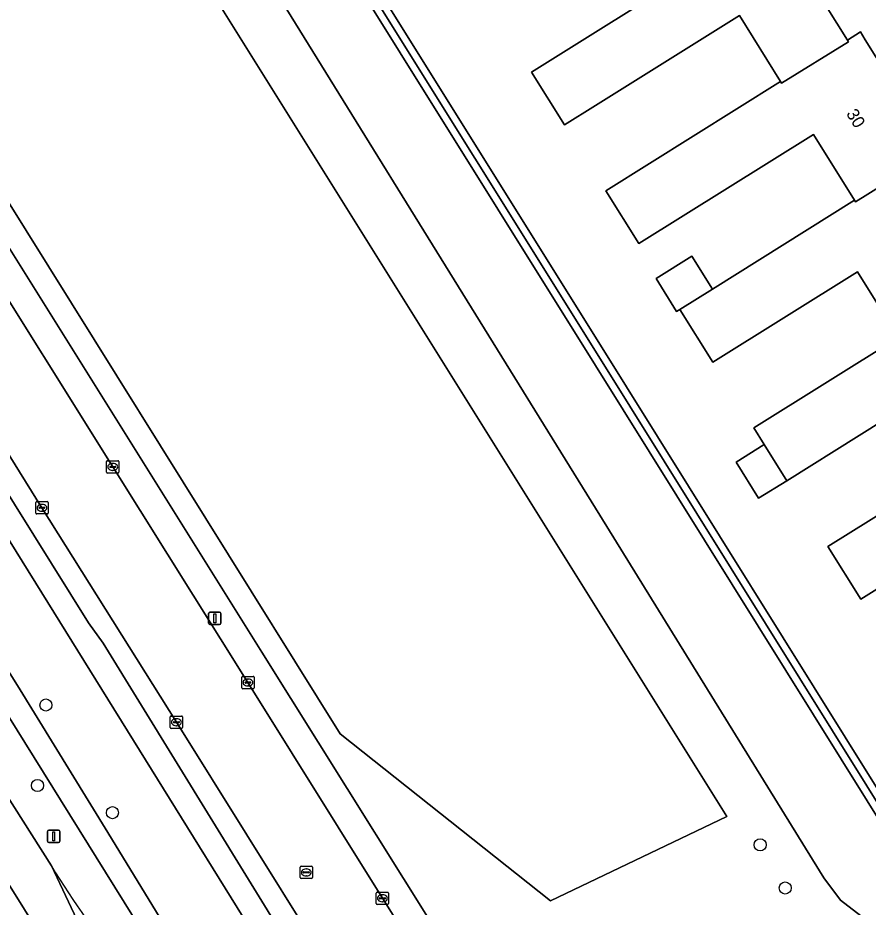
# Model space of a CAD drawing. Extents: x 158835 to 160077, y 386387 to 387778.
# Drawn here: x 158953.3 to 159022.1, y 387028.6 to 387100.6 of the extents above; entities that cross this region are included whole.
import ezdxf

# ---------------------------------------------------------------- set-up
doc = ezdxf.new("R2010")
doc.units = 0
for name, color, linetype in [('IMGEO_Berm_groen', 7, 'Continuous'), ('IMGEO_Boom', 7, 'Continuous'), ('IMGEO_Erf', 7, 'Continuous'), ('IMGEO_Fietspad_gesloten', 7, 'Continuous'), ('IMGEO_Groenvoorziening', 7, 'Continuous'), ('IMGEO_Kolk', 7, 'Continuous'), ('IMGEO_Lichtmast', 7, 'Continuous'), ('IMGEO_Loofbos', 7, 'Continuous'), ('IMGEO_Pand', 7, 'Continuous'), ('IMGEO_Pand_nummerreeks', 7, 'Continuous'), ('IMGEO_Rijbaan_lokaal_open', 7, 'Continuous'), ('IMGEO_Rijbaan_regionaal_gesloten', 7, 'Continuous'), ('IMGEO_Rioolput', 7, 'Continuous'), ('IMGEO_Verkeersbordpaal', 7, 'Continuous'), ('IMGEO_Voetpad_open', 7, 'Continuous'), ('IMGEO_Waterloop', 7, 'Continuous')]:
    doc.layers.add(name, color=color, linetype=linetype)

msp = doc.modelspace()

# ---------------------------------------------------------------- linework, layer by layer
at = {"layer": 'IMGEO_Berm_groen'}
for points in [[(158864.735, 387194.362), (158872.593, 387181.775), (158879.18, 387172.032), (158886.323, 387160.852), (158896.87, 387144.662), (158901.843, 387136.437), (158903.726, 387132.907), (158906.612, 387127.37), (158912.51, 387116.233), (158919.635, 387101.749), (158924.395, 387092.994), (158929.691, 387084.506), (158933.577, 387077.797), (158943.171, 387062.536), (158953.219, 387046.548), (158960.551, 387034.652), (158964.775, 387027.728), (158981.366, 387001.614)], [(158957.695, 387139.682), (158943.049, 387130.619), (158929.027, 387121.934), (158936.058, 387110.692), (158935.05, 387110.059), (158951.535, 387083.576), (158973.014, 387049.261), (158991.378, 387019.907), (158992.373, 387020.542), (159000, 387008.329), (159001.006, 387006.718), (159000.003, 387006.093), (159000.26, 387005.681), (159027.026, 387022.211), (159027.528, 387024.712), (159027.668, 387025.411), (159025.306, 387025.996), (159023.818, 387026.516), (159022.541, 387027.103), (159019.843, 387029.184)], [(159019.843, 387029.184), (159018.499, 387031.002), (159000, 387060.908), (158955.666, 387132.58)], [(158983.029, 386999.449), (158983.958, 386997.917), (158988.414, 387000.58), (158990.158, 387001.623), (158991.768, 387002.585), (158988.374, 387008.006), (158977.493, 387025.346), (158966.092, 387043.589), (158955.212, 387060.94), (158945.424, 387076.625), (158932.999, 387096.549), (158922.677, 387113.123)], [(158913.068, 387101.094), (158918.13, 387092.582), (158923.799, 387083.122), (158925.182, 387080.963), (158929.373, 387074.223), (158936.461, 387062.984), (158943.167, 387052.282), (158945.893, 387047.913), (158952.104, 387038.077), (158955.981, 387031.955)], [(158929.145, 387099.42), (158958.982, 387051.641), (158960.172, 387049.989), (158983.685, 387011.739)], [(158980.076, 386999.002), (158980.411, 386999.184), (158975.486, 387007.336), (158963.246, 387026.807), (158927.963, 387083.474), (158921.952, 387093.098)], [(158986.338, 387003.92), (158950.665, 387061.303)]]:
    msp.add_lwpolyline(points, dxfattribs=at)
msp.add_lwpolyline([(158996.366, 387029.143), (158979.344, 387042.657), (158935.824, 387112.372), (158932.87, 387122.833), (158950.04, 387132.86), (159010.63, 387035.965)], close=True, dxfattribs=at)
msp.add_arc((159021.3, 387071.695), 76.458, 211.31625, 219.00124, dxfattribs=at)
at = {"layer": 'IMGEO_Boom'}
for centre in [(158955.53, 387044.978), (158954.85, 387038.473), (158960.913, 387036.268), (159013.335, 387033.67), (159015.368, 387030.174)]:
    msp.add_circle(centre, 0.489, dxfattribs=at)
at = {"layer": 'IMGEO_Erf'}
for points in [[(158961.603, 387136.219), (159000, 387074.738), (159025.228, 387034.343)], [(159014.989, 387095.43), (159011.658, 387100.763), (159000, 387093.481), (158997.507, 387091.924), (158994.837, 387096.198), (159000, 387099.423), (159006.546, 387103.513)], [(159017.08, 387104.105), (159020.399, 387098.79), (159021.451, 387099.447), (159021.848, 387098.811), (159023.568, 387096.057)], [(159027.217, 387070.444), (159015.499, 387063.125), (159013.216, 387061.71), (159011.385, 387064.641), (159013.663, 387066.064), (159012.83, 387067.397), (159024.547, 387074.717), (159021.226, 387080.033), (159009.509, 387072.713), (159006.834, 387076.994), (159006.578, 387076.834), (159004.913, 387079.498), (159007.806, 387081.305), (159009.47, 387078.641), (159020.977, 387085.828), (159017.651, 387091.153), (159003.508, 387082.319), (159000.838, 387086.591), (159014.989, 387095.43)], [(159033.207, 387060.854), (159021.49, 387053.535), (159018.825, 387057.8), (159030.543, 387065.119)]]:
    msp.add_lwpolyline(points, dxfattribs=at)
at = {"layer": 'IMGEO_Fietspad_gesloten'}
msp.add_lwpolyline([(158913.844, 387106.707), (158918.205, 387099.268), (158921.952, 387093.098), (158927.963, 387083.474), (158963.246, 387026.807), (158964.775, 387027.728), (158960.551, 387034.652), (158953.219, 387046.548), (158943.171, 387062.536), (158933.577, 387077.797), (158929.691, 387084.506), (158924.395, 387092.994), (158919.635, 387101.749)], dxfattribs=at)
at = {"layer": 'IMGEO_Groenvoorziening'}
msp.add_lwpolyline([(159028.833, 387031.218), (159028.377, 387031.351), (159027.766, 387031.58), (159027.179, 387031.863), (159026.619, 387032.198), (159026.092, 387032.581), (159025.601, 387033.01), (159025.15, 387033.481), (159024.743, 387033.99), (159000, 387073.604), (158961.086, 387135.905), (158960.736, 387136.433), (158960.527, 387136.12), (158960.495, 387135.729), (159000, 387072.462), (159024.248, 387033.629), (159024.692, 387033.078), (159025.184, 387032.568), (159025.72, 387032.104), (159026.295, 387031.69), (159026.904, 387031.33), (159027.543, 387031.025), (159028.207, 387030.778), (159028.716, 387030.633)], close=True, dxfattribs=at)
for points in [[(159025.228, 387034.343), (159000, 387074.738), (158961.603, 387136.219), (158961.086, 387135.905), (159000, 387073.604), (159024.743, 387033.99)], [(158955.666, 387132.58), (159000, 387060.908), (159018.499, 387031.002), (159019.843, 387029.184), (159022.541, 387027.103), (159023.818, 387026.516), (159025.306, 387025.996), (159027.668, 387025.411), (159028.716, 387030.633), (159028.207, 387030.778), (159027.543, 387031.025), (159026.904, 387031.33), (159026.295, 387031.69), (159025.72, 387032.104), (159025.184, 387032.568), (159024.692, 387033.078), (159024.248, 387033.629), (159000, 387072.462), (158960.495, 387135.729)]]:
    msp.add_lwpolyline(points, dxfattribs=at)
at = {"layer": 'IMGEO_Kolk'}
for p, q in [((158960.437, 387063.823), (158960.437, 387064.675)), ((158960.512, 387064.749), (158961.364, 387064.749)), ((158961.438, 387064.675), (158961.438, 387063.823)), ((158960.696, 387064.243), (158960.696, 387064.255)), ((158961.134, 387064.206), (158960.736, 387064.206)), ((158960.739, 387064.292), (158961.137, 387064.292)), ((158960.948, 387063.969), (158960.923, 387063.969)), ((158960.925, 387064.529), (158960.95, 387064.529)), ((158961.18, 387064.255), (158961.18, 387064.243)), ((158961.364, 387063.749), (158960.512, 387063.749)), ((158954.711, 387060.513), (158954.711, 387061.365)), ((158954.786, 387061.439), (158955.638, 387061.439)), ((158955.199, 387061.219), (158955.224, 387061.219)), ((158955.712, 387061.365), (158955.712, 387060.513)), ((158955.638, 387060.439), (158954.786, 387060.439)), ((158954.97, 387060.933), (158954.97, 387060.945)), ((158955.408, 387060.896), (158955.01, 387060.896)), ((158955.013, 387060.982), (158955.411, 387060.982)), ((158955.222, 387060.659), (158955.197, 387060.659)), ((158955.454, 387060.945), (158955.454, 387060.933)), ((158971.382, 387046.374), (158971.382, 387047.226)), ((158971.457, 387047.3), (158972.309, 387047.3)), ((158971.641, 387046.794), (158971.641, 387046.806)), ((158972.079, 387046.757), (158971.681, 387046.757)), ((158971.684, 387046.843), (158972.082, 387046.843)), ((158971.87, 387047.08), (158971.895, 387047.08)), ((158972.125, 387046.806), (158972.125, 387046.794)), ((158972.383, 387047.226), (158972.383, 387046.374)), ((158972.309, 387046.3), (158971.457, 387046.3)), ((158971.893, 387046.52), (158971.868, 387046.52)), ((158965.59, 387043.162), (158965.59, 387044.014)), ((158965.665, 387044.088), (158966.517, 387044.088)), ((158966.078, 387043.868), (158966.103, 387043.868)), ((158966.591, 387044.014), (158966.591, 387043.162)), ((158966.517, 387043.088), (158965.665, 387043.088)), ((158965.849, 387043.582), (158965.849, 387043.594)), ((158966.287, 387043.545), (158965.889, 387043.545)), ((158965.892, 387043.631), (158966.29, 387043.631)), ((158966.101, 387043.308), (158966.076, 387043.308)), ((158966.333, 387043.594), (158966.333, 387043.582)), ((158982.264, 387028.916), (158982.264, 387029.768)), ((158982.339, 387029.842), (158983.191, 387029.842)), ((158982.523, 387029.336), (158982.523, 387029.348)), ((158982.566, 387029.385), (158982.964, 387029.385)), ((158982.752, 387029.622), (158982.777, 387029.622)), ((158983.007, 387029.348), (158983.007, 387029.336)), ((158983.265, 387029.768), (158983.265, 387028.916)), ((158983.191, 387028.842), (158982.339, 387028.842)), ((158982.961, 387029.299), (158982.563, 387029.299)), ((158982.775, 387029.062), (158982.75, 387029.062))]:
    msp.add_line(p, q, dxfattribs=at)
for points in [[(158960.437, 387063.823), (158960.437, 387064.675)], [(158960.512, 387064.749), (158961.364, 387064.749)], [(158961.438, 387064.675), (158961.438, 387063.823)], [(158961.364, 387063.749), (158960.512, 387063.749)], [(158954.711, 387060.513), (158954.711, 387061.365)], [(158954.786, 387061.439), (158955.638, 387061.439)], [(158955.712, 387061.365), (158955.712, 387060.513)], [(158955.638, 387060.439), (158954.786, 387060.439)], [(158971.382, 387046.374), (158971.382, 387047.226)], [(158971.457, 387047.3), (158972.309, 387047.3)], [(158972.383, 387047.226), (158972.383, 387046.374)], [(158972.309, 387046.3), (158971.457, 387046.3)], [(158965.59, 387043.162), (158965.59, 387044.014)], [(158965.665, 387044.088), (158966.517, 387044.088)], [(158966.591, 387044.014), (158966.591, 387043.162)], [(158966.517, 387043.088), (158965.665, 387043.088)], [(158982.264, 387028.916), (158982.264, 387029.768)], [(158982.339, 387029.842), (158983.191, 387029.842)], [(158983.265, 387029.768), (158983.265, 387028.916)], [(158983.191, 387028.842), (158982.339, 387028.842)]]:
    msp.add_lwpolyline(points, dxfattribs=at)
for centre, radius, start, end in [((158960.514, 387064.673), 0.0765, 91.55205, 178.44795), ((158960.514, 387064.673), 0.0765, 91.55205, 178.44795), ((158961.362, 387064.673), 0.0765, 1.55205, 88.44795), ((158961.362, 387064.673), 0.0765, 1.55205, 88.44795), ((158960.736, 387064.252), 0.0403, 85.87752, 175.75265), ((158960.733, 387064.242), 0.0366, 178.93798, 274.71019), ((158961.137, 387064.249), 0.043, 264.86636, 352.45326), ((158961.141, 387064.254), 0.0386, 1.73085, 96.63898), ((158960.514, 387063.825), 0.0765, 181.55205, 268.44795), ((158960.514, 387063.825), 0.0765, 181.55205, 268.44795), ((158961.362, 387063.825), 0.0765, 271.55205, 358.44795), ((158961.362, 387063.825), 0.0765, 271.55205, 358.44795), ((158954.788, 387061.363), 0.0765, 91.55205, 178.44795), ((158954.788, 387061.363), 0.0765, 91.55205, 178.44795), ((158955.636, 387061.363), 0.0765, 1.55205, 88.44795), ((158955.636, 387061.363), 0.0765, 1.55205, 88.44795), ((158954.788, 387060.515), 0.0765, 181.55205, 268.44795), ((158954.788, 387060.515), 0.0765, 181.55205, 268.44795), ((158955.01, 387060.942), 0.0403, 85.87752, 175.75265), ((158955.007, 387060.932), 0.0366, 178.93798, 274.71019), ((158955.411, 387060.939), 0.043, 264.86636, 352.45326), ((158955.415, 387060.944), 0.0386, 1.73085, 96.63898), ((158955.636, 387060.515), 0.0765, 271.55205, 358.44795), ((158955.636, 387060.515), 0.0765, 271.55205, 358.44795), ((158971.459, 387047.224), 0.0765, 91.55205, 178.44795), ((158971.459, 387047.224), 0.0765, 91.55205, 178.44795), ((158971.681, 387046.803), 0.0403, 85.87752, 175.75265), ((158971.678, 387046.793), 0.0366, 178.93798, 274.71019), ((158972.082, 387046.8), 0.043, 264.86636, 352.45326), ((158972.086, 387046.805), 0.0386, 1.73085, 96.63898), ((158972.307, 387047.224), 0.0765, 1.55205, 88.44795), ((158972.307, 387047.224), 0.0765, 1.55205, 88.44795), ((158971.459, 387046.376), 0.0765, 181.55205, 268.44795), ((158971.459, 387046.376), 0.0765, 181.55205, 268.44795), ((158972.307, 387046.376), 0.0765, 271.55205, 358.44795), ((158972.307, 387046.376), 0.0765, 271.55205, 358.44795), ((158965.667, 387044.012), 0.0765, 91.55205, 178.44795), ((158965.667, 387044.012), 0.0765, 91.55205, 178.44795), ((158966.515, 387044.012), 0.0765, 1.55205, 88.44795), ((158966.515, 387044.012), 0.0765, 1.55205, 88.44795), ((158965.667, 387043.164), 0.0765, 181.55205, 268.44795), ((158965.667, 387043.164), 0.0765, 181.55205, 268.44795), ((158965.889, 387043.591), 0.0403, 85.87752, 175.75265), ((158965.886, 387043.581), 0.0366, 178.93798, 274.71019), ((158966.29, 387043.588), 0.043, 264.86636, 352.45326), ((158966.294, 387043.593), 0.0386, 1.73085, 96.63898), ((158966.515, 387043.164), 0.0765, 271.55205, 358.44795), ((158966.515, 387043.164), 0.0765, 271.55205, 358.44795), ((158982.341, 387029.766), 0.0765, 91.55205, 178.44795), ((158982.341, 387029.766), 0.0765, 91.55205, 178.44795), ((158982.563, 387029.345), 0.0403, 85.87752, 175.75265), ((158982.56, 387029.335), 0.0366, 178.93798, 274.71019), ((158982.964, 387029.342), 0.043, 264.86636, 352.45326), ((158982.968, 387029.347), 0.0386, 1.73085, 96.63898), ((158983.189, 387029.766), 0.0765, 1.55205, 88.44795), ((158983.189, 387029.766), 0.0765, 1.55205, 88.44795), ((158982.341, 387028.918), 0.0765, 181.55205, 268.44795), ((158982.341, 387028.918), 0.0765, 181.55205, 268.44795), ((158983.189, 387028.918), 0.0765, 271.55205, 358.44795), ((158983.189, 387028.918), 0.0765, 271.55205, 358.44795)]:
    msp.add_arc(centre, radius, start, end, dxfattribs=at)
for centre, major_axis, ratio, start_param, end_param in [((158960.924, 387064.249), (-0.387, 0.002), 0.722429, 4.712389, 7.853982), ((158960.949, 387064.249), (-0.39, 0.002), 0.717154, 1.570796, 4.712389), ((158955.198, 387060.939), (-0.387, 0.002), 0.722429, 4.712389, 7.853982), ((158955.223, 387060.939), (-0.39, 0.002), 0.717154, 1.570796, 4.712389), ((158971.869, 387046.8), (-0.387, 0.002), 0.722429, 4.712389, 7.853982), ((158971.894, 387046.8), (-0.39, 0.002), 0.717154, 1.570796, 4.712389), ((158966.077, 387043.588), (-0.387, 0.002), 0.722429, 4.712389, 7.853982), ((158966.102, 387043.588), (-0.39, 0.002), 0.717154, 1.570796, 4.712389), ((158982.751, 387029.342), (-0.387, 0.002), 0.722429, 4.712389, 7.853982), ((158982.776, 387029.342), (-0.39, 0.002), 0.717154, 1.570796, 4.712389)]:
    msp.add_ellipse(centre, major_axis=major_axis, ratio=ratio, start_param=start_param, end_param=end_param, dxfattribs=at)
at = {"layer": 'IMGEO_Lichtmast'}
for p, q in [((158968.701, 387051.593), (158968.701, 387052.393)), ((158968.701, 387052.393), (158968.701, 387051.593)), ((158968.801, 387052.493), (158969.591, 387052.493)), ((158969.591, 387052.493), (158968.801, 387052.493)), ((158969.691, 387052.393), (158969.691, 387051.593)), ((158969.691, 387051.593), (158969.691, 387052.393)), ((158969.591, 387051.493), (158968.801, 387051.493)), ((158968.801, 387051.493), (158969.591, 387051.493))]:
    msp.add_line(p, q, dxfattribs=at)
msp.add_lwpolyline([(158969.121, 387052.368), (158969.271, 387052.368), (158969.271, 387051.618), (158969.121, 387051.618), (158969.121, 387052.368)], dxfattribs=at)
for centre, start, end in [((158968.801, 387052.393), 90, 180), ((158968.801, 387052.393), 90, 180), ((158969.591, 387052.393), 0, 90), ((158969.591, 387052.393), 360, 90), ((158968.801, 387051.593), 180, 270), ((158968.801, 387051.593), 180, 270), ((158969.591, 387051.593), 270, 0), ((158969.591, 387051.593), 270, 0)]:
    msp.add_arc(centre, 0.1, start, end, dxfattribs=at)
at = {"layer": 'IMGEO_Loofbos'}
msp.add_lwpolyline([(159010.63, 387035.965), (158950.04, 387132.86), (158932.87, 387122.833), (158935.824, 387112.372), (158979.344, 387042.657), (158996.366, 387029.143)], close=True, dxfattribs=at)
at = {"layer": 'IMGEO_Pand'}
for points in [[(159017.08, 387104.105), (159018.131, 387104.762), (159015.463, 387109.034), (159014.412, 387108.377), (159014.497, 387108.241), (159006.631, 387103.377), (159006.546, 387103.513), (159000, 387099.423), (158994.837, 387096.198), (158997.507, 387091.924), (159000, 387093.481), (159011.658, 387100.763), (159014.989, 387095.43), (159015.074, 387095.294), (159020.484, 387098.654), (159020.399, 387098.79)], [(159021.451, 387099.447), (159020.399, 387098.79), (159020.484, 387098.654), (159015.074, 387095.294), (159014.989, 387095.43), (159000.838, 387086.591), (159003.508, 387082.319), (159017.651, 387091.153), (159020.977, 387085.828), (159021.062, 387085.692), (159026.478, 387089.059), (159026.393, 387089.195), (159023.073, 387094.51), (159024.124, 387095.166), (159023.568, 387096.057), (159021.848, 387098.811)], [(159021.226, 387080.033), (159024.547, 387074.717), (159024.632, 387074.581), (159032.476, 387079.455), (159032.391, 387079.591), (159029.066, 387084.914), (159030.117, 387085.571), (159027.444, 387089.851), (159026.393, 387089.195), (159026.478, 387089.059), (159021.062, 387085.692), (159020.977, 387085.828), (159009.47, 387078.641), (159006.834, 387076.994), (159009.509, 387072.713)], [(159004.913, 387079.498), (159006.578, 387076.834), (159006.834, 387076.994), (159009.47, 387078.641), (159007.806, 387081.305)], [(159027.217, 387070.444), (159030.543, 387065.119), (159030.628, 387064.983), (159038.469, 387069.86), (159038.384, 387069.996), (159035.064, 387075.31), (159036.116, 387075.967), (159033.442, 387080.247), (159032.391, 387079.591), (159032.476, 387079.455), (159024.632, 387074.581), (159024.547, 387074.717), (159012.83, 387067.397), (159013.663, 387066.064), (159015.499, 387063.125)], [(159041.062, 387065.709), (159042.114, 387066.367), (159039.435, 387070.652), (159038.384, 387069.996), (159038.469, 387069.86), (159030.628, 387064.983), (159030.543, 387065.119), (159018.825, 387057.8), (159021.49, 387053.535), (159033.207, 387060.854), (159036.538, 387055.521), (159036.623, 387055.385), (159044.472, 387060.253), (159044.387, 387060.389)], [(159013.663, 387066.064), (159011.385, 387064.641), (159013.216, 387061.71), (159015.499, 387063.125)]]:
    msp.add_lwpolyline(points, close=True, dxfattribs=at)
at = {"layer": 'IMGEO_Rijbaan_lokaal_open'}
for points in [[(158878.808, 387183.38), (158879.445, 387182.321), (158881.161, 387179.55), (158889.494, 387166.21), (158889.77, 387165.767), (158900.674, 387148.373), (158911.519, 387130.965), (158922.677, 387113.123), (158932.999, 387096.549), (158945.424, 387076.625), (158955.212, 387060.94), (158966.092, 387043.589), (158977.493, 387025.346), (158988.374, 387008.006), (158991.768, 387002.585), (158992.734, 387001.043), (158993.387, 387000), (159000, 386989.439), (159000.316, 386988.934), (159010.09, 386973.23), (159021.504, 386954.997), (159031.839, 386938.426)], [(159011.779, 386982.906), (159002.289, 386998.063), (159001.095, 387000), (159000, 387001.776), (158998.475, 387004.249), (158998.375, 387004.408), (158995.995, 387008.197), (158993.076, 387012.845), (158988.942, 387019.482), (158982.764, 387029.342), (158971.881, 387046.799), (158960.937, 387064.249), (158949.621, 387082.338), (158933.404, 387108.389), (158927.901, 387117.198), (158925.709, 387120.64), (158923.498, 387124.134), (158919.187, 387130.948), (158917.391, 387133.787), (158916.68, 387134.958), (158886.717, 387183.056), (158886.632, 387183.229)]]:
    msp.add_lwpolyline(points, dxfattribs=at)
at = {"layer": 'IMGEO_Rijbaan_regionaal_gesloten'}
for points in [[(158856.049, 387190.922), (158853.231, 387189.196), (158871.393, 387160.012), (158891.623, 387127.967), (158919.283, 387083.664), (158951.308, 387032.368), (158973.435, 386996.928), (159001.844, 386951.425), (159027.337, 386910.591), (159047.794, 386877.825), (159063.769, 386852.239)], [(159061.455, 386863.013), (159048.457, 386883.647), (159034.701, 386905.543), (159017.299, 386933.828), (159009.693, 386945.652), (159008.588, 386946.65), (158958.027, 387027.623), (158955.981, 387031.955), (158952.104, 387038.077), (158945.893, 387047.913), (158943.167, 387052.282), (158936.461, 387062.984), (158929.373, 387074.223), (158925.182, 387080.963), (158923.799, 387083.122), (158918.13, 387092.582), (158913.068, 387101.094)], [(158955.981, 387031.955), (158958.027, 387027.623), (159008.588, 386946.65), (159009.693, 386945.652), (159007.024, 386951.037), (159000.738, 386964.255)]]:
    msp.add_lwpolyline(points, dxfattribs=at)
msp.add_lwpolyline([(158852.084, 387188.493), (158892.201, 387121.78), (158943.79, 387040.765), (159022.005, 386917.023), (159078.47, 386825.145), (159142.367, 386727.985), (159143.031, 386728.393), (159114.787, 386773.529), (159063.769, 386852.239), (159047.794, 386877.825), (159027.337, 386910.591), (159001.844, 386951.425), (158973.435, 386996.928), (158951.308, 387032.368), (158919.283, 387083.664), (158891.623, 387127.967), (158871.393, 387160.012), (158853.231, 387189.196)], close=True, dxfattribs=at)
msp.add_arc((159021.3, 387071.695), 76.458, 211.31625, 219.00124, dxfattribs=at)
at = {"layer": 'IMGEO_Rioolput'}
for p, q in [((158976.105, 387031.01), (158976.105, 387031.862)), ((158976.18, 387031.936), (158977.032, 387031.936)), ((158976.407, 387031.479), (158976.805, 387031.479)), ((158976.593, 387031.716), (158976.618, 387031.716)), ((158977.106, 387031.862), (158977.106, 387031.01)), ((158977.032, 387030.936), (158976.18, 387030.936)), ((158976.364, 387031.43), (158976.364, 387031.442)), ((158976.802, 387031.393), (158976.404, 387031.393)), ((158976.616, 387031.156), (158976.591, 387031.156)), ((158976.848, 387031.442), (158976.848, 387031.43))]:
    msp.add_line(p, q, dxfattribs=at)
for points in [[(158976.105, 387031.01), (158976.105, 387031.862)], [(158976.18, 387031.936), (158977.032, 387031.936)], [(158977.106, 387031.862), (158977.106, 387031.01)], [(158977.032, 387030.936), (158976.18, 387030.936)]]:
    msp.add_lwpolyline(points, dxfattribs=at)
for centre, radius, start, end in [((158976.182, 387031.86), 0.0765, 91.55205, 178.44795), ((158976.182, 387031.86), 0.0765, 91.55205, 178.44795), ((158976.404, 387031.439), 0.0403, 85.87752, 175.75265), ((158976.809, 387031.441), 0.0386, 1.73085, 96.63898), ((158977.03, 387031.86), 0.0765, 1.55205, 88.44795), ((158977.03, 387031.86), 0.0765, 1.55205, 88.44795), ((158976.182, 387031.012), 0.0765, 181.55205, 268.44795), ((158976.182, 387031.012), 0.0765, 181.55205, 268.44795), ((158976.401, 387031.429), 0.0366, 178.93798, 274.71019), ((158976.805, 387031.436), 0.043, 264.86636, 352.45326), ((158977.03, 387031.012), 0.0765, 271.55205, 358.44795), ((158977.03, 387031.012), 0.0765, 271.55205, 358.44795)]:
    msp.add_arc(centre, radius, start, end, dxfattribs=at)
for centre, major_axis, ratio, start_param, end_param in [((158976.592, 387031.436), (-0.387, 0.002), 0.722429, 4.712389, 7.853982), ((158976.617, 387031.436), (-0.39, 0.002), 0.717154, 1.570796, 4.712389)]:
    msp.add_ellipse(centre, major_axis=major_axis, ratio=ratio, start_param=start_param, end_param=end_param, dxfattribs=at)
at = {"layer": 'IMGEO_Verkeersbordpaal'}
for p, q in [((158955.666, 387033.956), (158955.666, 387034.756)), ((158955.666, 387034.756), (158955.666, 387033.956)), ((158955.766, 387034.856), (158956.556, 387034.856)), ((158956.556, 387034.856), (158955.766, 387034.856)), ((158956.656, 387034.756), (158956.656, 387033.956)), ((158956.656, 387033.956), (158956.656, 387034.756)), ((158956.556, 387033.856), (158955.766, 387033.856)), ((158955.766, 387033.856), (158956.556, 387033.856))]:
    msp.add_line(p, q, dxfattribs=at)
msp.add_lwpolyline([(158956.086, 387034.731), (158956.236, 387034.731), (158956.236, 387033.981), (158956.086, 387033.981), (158956.086, 387034.731)], dxfattribs=at)
for centre, start, end in [((158955.766, 387034.756), 90, 180), ((158955.766, 387034.756), 90, 180), ((158956.556, 387034.756), 0, 90), ((158956.556, 387034.756), 360, 90), ((158955.766, 387033.956), 180, 270), ((158955.766, 387033.956), 180, 270), ((158956.556, 387033.956), 270, 0), ((158956.556, 387033.956), 270, 0)]:
    msp.add_arc(centre, 0.1, start, end, dxfattribs=at)
at = {"layer": 'IMGEO_Voetpad_open'}
for points in [[(158933.404, 387108.389), (158949.621, 387082.338), (158960.937, 387064.249), (158971.881, 387046.799), (158982.764, 387029.342), (158988.942, 387019.482)], [(158995.995, 387008.197), (158998.375, 387004.408), (158998.475, 387004.249), (159000, 387001.776), (159001.095, 387000), (159002.289, 386998.063), (159011.779, 386982.906), (159013.571, 386984.044), (159012.932, 386985.044), (159013.07, 386985.124), (159003.8, 387000), (159000.26, 387005.681), (159000.003, 387006.093), (159001.006, 387006.718), (159000, 387008.329), (158992.373, 387020.542), (158991.378, 387019.907), (158973.014, 387049.261), (158951.535, 387083.576)]]:
    msp.add_lwpolyline(points, dxfattribs=at)
at = {"layer": 'IMGEO_Waterloop'}
for points in [[(158983.685, 387011.739), (158960.172, 387049.989), (158958.982, 387051.641), (158929.145, 387099.42)], [(158950.665, 387061.303), (158986.338, 387003.92)]]:
    msp.add_lwpolyline(points, dxfattribs=at)

# ---------------------------------------------------------------- texts
at = {"layer": 'IMGEO_Pand_nummerreeks'}
msp.add_text('30', height=1, rotation=302.00685, dxfattribs=at).set_placement((159020.267, 387092.829))

doc.saveas('drawing.dxf')
